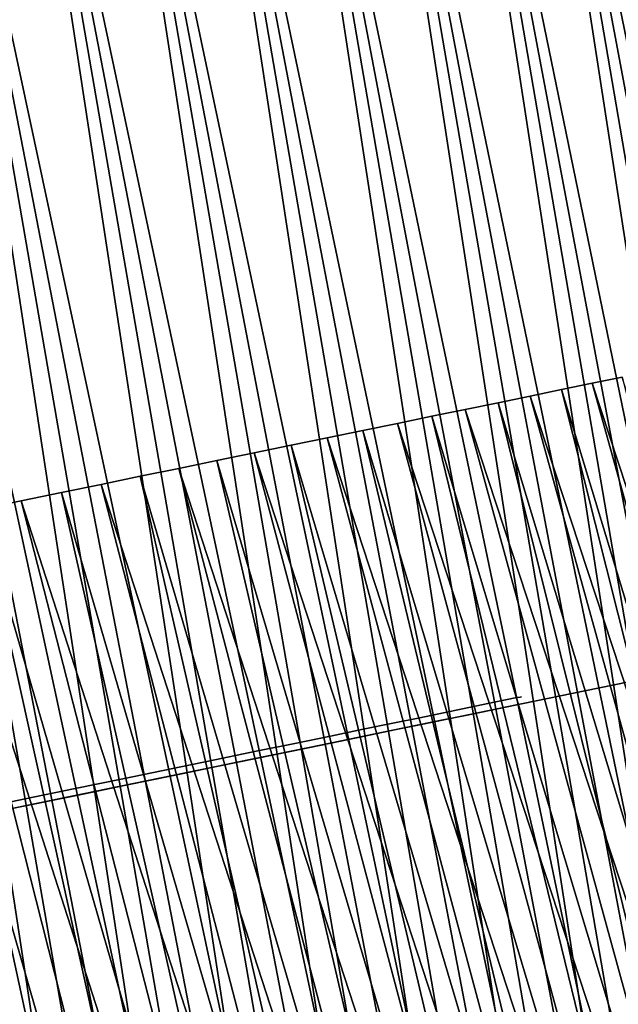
# Model space of a CAD drawing. Header units: millimetres. Extents: x 10 to 447, y 85 to 3287.
# Tile 462 of 548: x 422 to 431, y 3241 to 3255. Entities that reach past the tile are written whole.
import ezdxf

# ---------------------------------------------------------------- set-up
doc = ezdxf.new("R2010")
doc.units = ezdxf.units.MM
doc.header["$LTSCALE"] = 6.999206
for name, color, linetype in [('42', 7, 'CONTINUOUS'), ('45', 7, 'CONTINUOUS'), ('46', 7, 'CONTINUOUS'), ('47', 7, 'CONTINUOUS'), ('48', 7, 'CONTINUOUS'), ('55', 7, 'CONTINUOUS')]:
    doc.layers.add(name, color=color, linetype=linetype)

msp = doc.modelspace()

# ---------------------------------------------------------------- linework, layer by layer
at = {"layer": '42', "color": 250, "linetype": 'Continuous', "true_color": 0x2e2e2e}
for points in [[(431.414, 3245.44, -27.173), (430.563, 3245.265, -26.015), (431.414, 3245.44, -71.904), (431.414, 3245.44, -27.173)], [(431.414, 3245.44, -71.904), (430.563, 3245.265, -26.015), (430.563, 3245.265, -73.062), (431.414, 3245.44, -71.904)], [(430.563, 3245.265, -26.015), (429.67, 3245.082, -24.89), (430.563, 3245.265, -73.062), (430.563, 3245.265, -26.015)], [(430.563, 3245.265, -73.062), (429.67, 3245.082, -24.89), (429.67, 3245.082, -49.539), (430.563, 3245.265, -73.062)], [(429.67, 3245.082, -74.187), (430.563, 3245.265, -73.062), (429.67, 3245.082, -49.539), (429.67, 3245.082, -74.187)], [(429.67, 3245.082, -24.89), (428.736, 3244.889, -23.801), (429.647, 3245.077, -48.361), (429.67, 3245.082, -24.89)], [(428.736, 3244.889, -75.276), (429.67, 3245.082, -74.187), (428.838, 3244.91, -56.539), (428.736, 3244.889, -75.276)], [(429.647, 3245.077, -48.361), (428.736, 3244.889, -23.801), (429.577, 3245.063, -47.185), (429.647, 3245.077, -48.361)], [(429.577, 3245.063, -47.185), (428.736, 3244.889, -23.801), (429.461, 3245.039, -46.013), (429.577, 3245.063, -47.185)], [(429.461, 3245.039, -46.013), (428.736, 3244.889, -23.801), (429.299, 3245.005, -44.847), (429.461, 3245.039, -46.013)], [(429.299, 3245.005, -44.847), (428.736, 3244.889, -23.801), (429.091, 3244.963, -43.688), (429.299, 3245.005, -44.847)], [(429.091, 3244.963, -43.688), (428.736, 3244.889, -23.801), (428.838, 3244.91, -42.539), (429.091, 3244.963, -43.688)], [(428.838, 3244.91, -56.539), (429.67, 3245.082, -74.187), (429.091, 3244.963, -55.389), (428.838, 3244.91, -56.539)], [(429.091, 3244.963, -55.389), (429.67, 3245.082, -74.187), (429.299, 3245.005, -54.231), (429.091, 3244.963, -55.389)], [(429.299, 3245.005, -54.231), (429.67, 3245.082, -74.187), (429.461, 3245.039, -53.064), (429.299, 3245.005, -54.231)], [(429.461, 3245.039, -53.064), (429.67, 3245.082, -74.187), (429.577, 3245.063, -51.892), (429.461, 3245.039, -53.064)], [(429.577, 3245.063, -51.892), (429.67, 3245.082, -74.187), (429.647, 3245.077, -50.716), (429.577, 3245.063, -51.892)], [(429.67, 3245.082, -49.539), (429.67, 3245.082, -24.89), (429.647, 3245.077, -48.361), (429.67, 3245.082, -49.539)], [(429.647, 3245.077, -50.716), (429.67, 3245.082, -74.187), (429.67, 3245.082, -49.539), (429.647, 3245.077, -50.716)], [(428.736, 3244.889, -23.801), (427.762, 3244.689, -22.749), (428.539, 3244.849, -41.401), (428.736, 3244.889, -23.801)], [(427.762, 3244.689, -76.328), (428.736, 3244.889, -75.276), (427.809, 3244.699, -59.911), (427.762, 3244.689, -76.328)], [(428.539, 3244.849, -41.401), (427.762, 3244.689, -22.749), (428.196, 3244.778, -40.276), (428.539, 3244.849, -41.401)], [(427.809, 3244.699, -59.911), (428.736, 3244.889, -75.276), (428.196, 3244.778, -58.801), (427.809, 3244.699, -59.911)], [(428.196, 3244.778, -58.801), (428.736, 3244.889, -75.276), (428.539, 3244.849, -57.676), (428.196, 3244.778, -58.801)], [(428.838, 3244.91, -42.539), (428.736, 3244.889, -23.801), (428.539, 3244.849, -41.401), (428.838, 3244.91, -42.539)], [(428.539, 3244.849, -57.676), (428.736, 3244.889, -75.276), (428.838, 3244.91, -56.539), (428.539, 3244.849, -57.676)], [(427.762, 3244.689, -22.749), (426.75, 3244.481, -21.735), (427.378, 3244.61, -38.074), (427.762, 3244.689, -22.749)], [(426.75, 3244.481, -77.342), (427.762, 3244.689, -76.328), (426.904, 3244.513, -62.078), (426.75, 3244.481, -77.342)], [(426.904, 3244.513, -62.078), (427.762, 3244.689, -76.328), (427.378, 3244.61, -61.004), (426.904, 3244.513, -62.078)], [(427.809, 3244.699, -39.166), (427.762, 3244.689, -22.749), (427.378, 3244.61, -38.074), (427.809, 3244.699, -39.166)], [(427.378, 3244.61, -61.004), (427.762, 3244.689, -76.328), (427.809, 3244.699, -59.911), (427.378, 3244.61, -61.004)], [(428.196, 3244.778, -40.276), (427.762, 3244.689, -22.749), (427.809, 3244.699, -39.166), (428.196, 3244.778, -40.276)], [(427.378, 3244.61, -38.074), (426.75, 3244.481, -21.735), (426.904, 3244.513, -36.999), (427.378, 3244.61, -38.074)], [(426.75, 3244.481, -21.735), (425.701, 3244.265, -20.761), (426.389, 3244.407, -35.945), (426.75, 3244.481, -21.735)], [(425.701, 3244.265, -78.316), (426.75, 3244.481, -77.342), (425.832, 3244.292, -64.164), (425.701, 3244.265, -78.316)], [(426.389, 3244.407, -35.945), (425.701, 3244.265, -20.761), (425.832, 3244.292, -34.914), (426.389, 3244.407, -35.945)], [(425.832, 3244.292, -64.164), (426.75, 3244.481, -77.342), (426.389, 3244.407, -63.132), (425.832, 3244.292, -64.164)], [(426.904, 3244.513, -36.999), (426.75, 3244.481, -21.735), (426.389, 3244.407, -35.945), (426.904, 3244.513, -36.999)], [(426.389, 3244.407, -63.132), (426.75, 3244.481, -77.342), (426.904, 3244.513, -62.078), (426.389, 3244.407, -63.132)], [(425.701, 3244.265, -20.761), (424.616, 3244.042, -19.828), (425.235, 3244.169, -33.905), (425.701, 3244.265, -20.761)], [(424.616, 3244.042, -79.249), (425.701, 3244.265, -78.316), (425.235, 3244.169, -65.172), (424.616, 3244.042, -79.249)], [(425.832, 3244.292, -34.914), (425.701, 3244.265, -20.761), (425.235, 3244.169, -33.905), (425.832, 3244.292, -34.914)], [(425.235, 3244.169, -65.172), (425.701, 3244.265, -78.316), (425.832, 3244.292, -64.164), (425.235, 3244.169, -65.172)], [(425.235, 3244.169, -33.905), (424.616, 3244.042, -19.828), (424.599, 3244.039, -32.923), (425.235, 3244.169, -33.905)], [(424.599, 3244.039, -66.154), (424.616, 3244.042, -79.249), (425.235, 3244.169, -65.172), (424.599, 3244.039, -66.154)], [(424.616, 3244.042, -19.828), (423.498, 3243.812, -18.938), (424.599, 3244.039, -32.923), (424.616, 3244.042, -19.828)], [(423.498, 3243.812, -80.14), (424.616, 3244.042, -79.249), (423.924, 3243.9, -67.11), (423.498, 3243.812, -80.14)], [(424.599, 3244.039, -32.923), (423.498, 3243.812, -18.938), (423.924, 3243.9, -31.967), (424.599, 3244.039, -32.923)], [(423.924, 3243.9, -67.11), (424.616, 3244.042, -79.249), (424.599, 3244.039, -66.154), (423.924, 3243.9, -67.11)], [(423.924, 3243.9, -31.967), (423.498, 3243.812, -18.938), (423.213, 3243.753, -31.04), (423.924, 3243.9, -31.967)], [(423.213, 3243.753, -68.038), (423.498, 3243.812, -80.14), (423.924, 3243.9, -67.11), (423.213, 3243.753, -68.038)], [(423.498, 3243.812, -18.938), (422.348, 3243.576, -18.091), (423.213, 3243.753, -31.04), (423.498, 3243.812, -18.938)], [(422.348, 3243.576, -80.986), (423.498, 3243.812, -80.14), (422.465, 3243.6, -68.935), (422.348, 3243.576, -80.986)], [(423.213, 3243.753, -31.04), (422.348, 3243.576, -18.091), (422.465, 3243.6, -30.142), (423.213, 3243.753, -31.04)], [(422.465, 3243.6, -68.935), (423.498, 3243.812, -80.14), (423.213, 3243.753, -68.038), (422.465, 3243.6, -68.935)], [(422.465, 3243.6, -30.142), (422.348, 3243.576, -18.091), (421.683, 3243.439, -29.276), (422.465, 3243.6, -30.142)], [(421.683, 3243.439, -69.801), (422.348, 3243.576, -80.986), (422.465, 3243.6, -68.935), (421.683, 3243.439, -69.801)]]:
    msp.add_3dface(points, dxfattribs=at)
at = {"layer": '45', "color": 67, "linetype": 'Continuous', "true_color": 0x697045}
for points in [[(431.33, 3264.606, -78.04), (436.626, 3230.575, -78.159), (430.3, 3264.394, -79.278), (431.33, 3264.606, -78.04)], [(430.3, 3264.394, -79.278), (435.58, 3230.36, -79.35), (429.227, 3264.173, -80.478), (430.3, 3264.394, -79.278)], [(436.108, 3230.469, -78.759), (435.58, 3230.36, -79.35), (430.3, 3264.394, -79.278), (436.108, 3230.469, -78.759)], [(436.626, 3230.575, -78.159), (436.108, 3230.469, -78.759), (430.3, 3264.394, -79.278), (436.626, 3230.575, -78.159)], [(429.227, 3264.173, -80.478), (434.493, 3230.136, -80.501), (428.112, 3263.944, -81.637), (429.227, 3264.173, -80.478)], [(435.042, 3230.249, -79.931), (434.493, 3230.136, -80.501), (429.227, 3264.173, -80.478), (435.042, 3230.249, -79.931)], [(435.58, 3230.36, -79.35), (435.042, 3230.249, -79.931), (429.227, 3264.173, -80.478), (435.58, 3230.36, -79.35)], [(428.112, 3263.944, -81.637), (433.365, 3229.904, -81.611), (426.957, 3263.706, -82.754), (428.112, 3263.944, -81.637)], [(433.934, 3230.021, -81.062), (433.365, 3229.904, -81.611), (428.112, 3263.944, -81.637), (433.934, 3230.021, -81.062)], [(434.493, 3230.136, -80.501), (433.934, 3230.021, -81.062), (428.112, 3263.944, -81.637), (434.493, 3230.136, -80.501)], [(426.957, 3263.706, -82.754), (432.198, 3229.664, -82.679), (425.763, 3263.461, -83.828), (426.957, 3263.706, -82.754)], [(432.786, 3229.785, -82.151), (432.198, 3229.664, -82.679), (426.957, 3263.706, -82.754), (432.786, 3229.785, -82.151)], [(433.365, 3229.904, -81.611), (432.786, 3229.785, -82.151), (426.957, 3263.706, -82.754), (433.365, 3229.904, -81.611)], [(425.763, 3263.461, -83.828), (430.994, 3229.417, -83.702), (424.532, 3263.208, -84.857), (425.763, 3263.461, -83.828)], [(431.601, 3229.541, -83.196), (430.994, 3229.417, -83.702), (425.763, 3263.461, -83.828), (431.601, 3229.541, -83.196)], [(432.198, 3229.664, -82.679), (431.601, 3229.541, -83.196), (425.763, 3263.461, -83.828), (432.198, 3229.664, -82.679)], [(424.532, 3263.208, -84.857), (429.754, 3229.162, -84.68), (423.265, 3262.947, -85.84), (424.532, 3263.208, -84.857)], [(430.378, 3229.29, -84.197), (429.754, 3229.162, -84.68), (424.532, 3263.208, -84.857), (430.378, 3229.29, -84.197)], [(430.994, 3229.417, -83.702), (430.378, 3229.29, -84.197), (424.532, 3263.208, -84.857), (430.994, 3229.417, -83.702)], [(423.265, 3262.947, -85.84), (428.48, 3228.9, -85.61), (421.964, 3262.679, -86.776), (423.265, 3262.947, -85.84)], [(429.121, 3229.031, -85.151), (428.48, 3228.9, -85.61), (423.265, 3262.947, -85.84), (429.121, 3229.031, -85.151)], [(429.754, 3229.162, -84.68), (429.121, 3229.031, -85.151), (423.265, 3262.947, -85.84), (429.754, 3229.162, -84.68)], [(421.964, 3262.679, -86.776), (427.173, 3228.631, -86.493), (420.631, 3262.405, -87.663), (421.964, 3262.679, -86.776)], [(427.83, 3228.766, -86.058), (427.173, 3228.631, -86.493), (421.964, 3262.679, -86.776), (427.83, 3228.766, -86.058)], [(428.48, 3228.9, -85.61), (427.83, 3228.766, -86.058), (421.964, 3262.679, -86.776), (428.48, 3228.9, -85.61)], [(420.631, 3262.405, -87.663), (425.836, 3228.356, -87.326), (419.268, 3262.125, -88.5), (420.631, 3262.405, -87.663)], [(426.508, 3228.494, -86.916), (425.836, 3228.356, -87.326), (420.631, 3262.405, -87.663), (426.508, 3228.494, -86.916)], [(427.173, 3228.631, -86.493), (426.508, 3228.494, -86.916), (420.631, 3262.405, -87.663), (427.173, 3228.631, -86.493)], [(419.268, 3262.125, -88.5), (424.47, 3228.075, -88.109), (417.876, 3261.839, -89.287), (419.268, 3262.125, -88.5)], [(425.156, 3228.216, -87.724), (424.47, 3228.075, -88.109), (419.268, 3262.125, -88.5), (425.156, 3228.216, -87.724)], [(425.836, 3228.356, -87.326), (425.156, 3228.216, -87.724), (419.268, 3262.125, -88.5), (425.836, 3228.356, -87.326)], [(417.876, 3261.839, -89.287), (423.076, 3227.788, -88.84), (416.457, 3261.547, -90.022), (417.876, 3261.839, -89.287)], [(423.776, 3227.932, -88.481), (423.076, 3227.788, -88.84), (417.876, 3261.839, -89.287), (423.776, 3227.932, -88.481)], [(424.47, 3228.075, -88.109), (423.776, 3227.932, -88.481), (417.876, 3261.839, -89.287), (424.47, 3228.075, -88.109)], [(423.076, 3227.788, -88.84), (422.37, 3227.643, -89.186), (416.457, 3261.547, -90.022), (423.076, 3227.788, -88.84)]]:
    msp.add_3dface(points, dxfattribs=at)
at = {"layer": '46', "color": 67, "linetype": 'Continuous', "true_color": 0x697045}
for points in [[(430.3, 3264.394, -19.799), (437.132, 3230.679, -21.529), (431.33, 3264.606, -21.037), (430.3, 3264.394, -19.799)], [(429.227, 3264.173, -18.6), (436.108, 3230.469, -20.318), (430.3, 3264.394, -19.799), (429.227, 3264.173, -18.6)], [(436.626, 3230.575, -20.919), (437.132, 3230.679, -21.529), (430.3, 3264.394, -19.799), (436.626, 3230.575, -20.919)], [(436.108, 3230.469, -20.318), (436.626, 3230.575, -20.919), (430.3, 3264.394, -19.799), (436.108, 3230.469, -20.318)], [(428.112, 3263.944, -17.441), (435.042, 3230.249, -19.147), (429.227, 3264.173, -18.6), (428.112, 3263.944, -17.441)], [(435.58, 3230.36, -19.727), (436.108, 3230.469, -20.318), (429.227, 3264.173, -18.6), (435.58, 3230.36, -19.727)], [(435.042, 3230.249, -19.147), (435.58, 3230.36, -19.727), (429.227, 3264.173, -18.6), (435.042, 3230.249, -19.147)], [(426.957, 3263.706, -16.323), (433.934, 3230.021, -18.016), (428.112, 3263.944, -17.441), (426.957, 3263.706, -16.323)], [(434.493, 3230.136, -18.576), (435.042, 3230.249, -19.147), (428.112, 3263.944, -17.441), (434.493, 3230.136, -18.576)], [(433.934, 3230.021, -18.016), (434.493, 3230.136, -18.576), (428.112, 3263.944, -17.441), (433.934, 3230.021, -18.016)], [(425.763, 3263.461, -15.25), (432.786, 3229.785, -16.927), (426.957, 3263.706, -16.323), (425.763, 3263.461, -15.25)], [(433.365, 3229.904, -17.466), (433.934, 3230.021, -18.016), (426.957, 3263.706, -16.323), (433.365, 3229.904, -17.466)], [(432.786, 3229.785, -16.927), (433.365, 3229.904, -17.466), (426.957, 3263.706, -16.323), (432.786, 3229.785, -16.927)], [(424.532, 3263.208, -14.22), (431.601, 3229.541, -15.881), (425.763, 3263.461, -15.25), (424.532, 3263.208, -14.22)], [(432.198, 3229.664, -16.398), (432.786, 3229.785, -16.927), (425.763, 3263.461, -15.25), (432.198, 3229.664, -16.398)], [(431.601, 3229.541, -15.881), (432.198, 3229.664, -16.398), (425.763, 3263.461, -15.25), (431.601, 3229.541, -15.881)], [(423.265, 3262.947, -13.237), (430.378, 3229.29, -14.881), (424.532, 3263.208, -14.22), (423.265, 3262.947, -13.237)], [(430.994, 3229.417, -15.375), (431.601, 3229.541, -15.881), (424.532, 3263.208, -14.22), (430.994, 3229.417, -15.375)], [(430.378, 3229.29, -14.881), (430.994, 3229.417, -15.375), (424.532, 3263.208, -14.22), (430.378, 3229.29, -14.881)], [(421.964, 3262.679, -12.302), (429.121, 3229.031, -13.926), (423.265, 3262.947, -13.237), (421.964, 3262.679, -12.302)], [(429.754, 3229.162, -14.398), (430.378, 3229.29, -14.881), (423.265, 3262.947, -13.237), (429.754, 3229.162, -14.398)], [(429.121, 3229.031, -13.926), (429.754, 3229.162, -14.398), (423.265, 3262.947, -13.237), (429.121, 3229.031, -13.926)], [(420.631, 3262.405, -11.414), (427.83, 3228.766, -13.02), (421.964, 3262.679, -12.302), (420.631, 3262.405, -11.414)], [(428.48, 3228.9, -13.467), (429.121, 3229.031, -13.926), (421.964, 3262.679, -12.302), (428.48, 3228.9, -13.467)], [(427.83, 3228.766, -13.02), (428.48, 3228.9, -13.467), (421.964, 3262.679, -12.302), (427.83, 3228.766, -13.02)], [(419.268, 3262.125, -10.577), (426.508, 3228.494, -12.162), (420.631, 3262.405, -11.414), (419.268, 3262.125, -10.577)], [(427.173, 3228.631, -12.584), (427.83, 3228.766, -13.02), (420.631, 3262.405, -11.414), (427.173, 3228.631, -12.584)], [(426.508, 3228.494, -12.162), (427.173, 3228.631, -12.584), (420.631, 3262.405, -11.414), (426.508, 3228.494, -12.162)], [(417.876, 3261.839, -9.79), (425.156, 3228.216, -11.353), (419.268, 3262.125, -10.577), (417.876, 3261.839, -9.79)], [(425.836, 3228.356, -11.751), (426.508, 3228.494, -12.162), (419.268, 3262.125, -10.577), (425.836, 3228.356, -11.751)], [(425.156, 3228.216, -11.353), (425.836, 3228.356, -11.751), (419.268, 3262.125, -10.577), (425.156, 3228.216, -11.353)], [(416.457, 3261.547, -9.055), (423.776, 3227.932, -10.596), (417.876, 3261.839, -9.79), (416.457, 3261.547, -9.055)], [(424.47, 3228.075, -10.968), (425.156, 3228.216, -11.353), (417.876, 3261.839, -9.79), (424.47, 3228.075, -10.968)], [(423.776, 3227.932, -10.596), (424.47, 3228.075, -10.968), (417.876, 3261.839, -9.79), (423.776, 3227.932, -10.596)], [(423.076, 3227.788, -10.237), (423.776, 3227.932, -10.596), (416.457, 3261.547, -9.055), (423.076, 3227.788, -10.237)], [(422.37, 3227.643, -9.891), (423.076, 3227.788, -10.237), (416.457, 3261.547, -9.055), (422.37, 3227.643, -9.891)]]:
    msp.add_3dface(points, dxfattribs=at)
at = {"layer": '47', "color": 67, "linetype": 'Continuous', "true_color": 0x697045}
for points in [[(430.227, 3249.618, -74.028), (436.055, 3230.436, -75.079), (430.67, 3249.709, -73.45), (430.227, 3249.618, -74.028)], [(430.67, 3249.709, -73.45), (436.957, 3230.622, -73.859), (431.103, 3249.798, -72.863), (430.67, 3249.709, -73.45)], [(436.055, 3230.436, -75.079), (436.957, 3230.622, -73.859), (430.67, 3249.709, -73.45), (436.055, 3230.436, -75.079)], [(429.309, 3249.429, -75.159), (435.108, 3230.242, -76.265), (429.773, 3249.525, -74.598), (429.309, 3249.429, -75.159)], [(429.773, 3249.525, -74.598), (436.055, 3230.436, -75.079), (430.227, 3249.618, -74.028), (429.773, 3249.525, -74.598)], [(435.108, 3230.242, -76.265), (436.055, 3230.436, -75.079), (429.773, 3249.525, -74.598), (435.108, 3230.242, -76.265)], [(428.834, 3249.332, -75.711), (435.108, 3230.242, -76.265), (429.309, 3249.429, -75.159), (428.834, 3249.332, -75.711)], [(427.856, 3249.13, -76.788), (434.12, 3230.038, -77.414), (428.35, 3249.232, -76.255), (427.856, 3249.13, -76.788)], [(428.35, 3249.232, -76.255), (434.12, 3230.038, -77.414), (428.834, 3249.332, -75.711), (428.35, 3249.232, -76.255)], [(434.12, 3230.038, -77.414), (435.108, 3230.242, -76.265), (428.834, 3249.332, -75.711), (434.12, 3230.038, -77.414)], [(427.352, 3249.027, -77.312), (433.091, 3229.827, -78.525), (427.856, 3249.13, -76.788), (427.352, 3249.027, -77.312)], [(433.091, 3229.827, -78.525), (434.12, 3230.038, -77.414), (427.856, 3249.13, -76.788), (433.091, 3229.827, -78.525)], [(426.838, 3248.921, -77.827), (433.091, 3229.827, -78.525), (427.352, 3249.027, -77.312), (426.838, 3248.921, -77.827)], [(425.784, 3248.704, -78.826), (432.022, 3229.607, -79.596), (426.316, 3248.814, -78.332), (425.784, 3248.704, -78.826)], [(426.316, 3248.814, -78.332), (432.022, 3229.607, -79.596), (426.838, 3248.921, -77.827), (426.316, 3248.814, -78.332)], [(432.022, 3229.607, -79.596), (433.091, 3229.827, -78.525), (426.838, 3248.921, -77.827), (432.022, 3229.607, -79.596)], [(425.243, 3248.593, -79.31), (430.915, 3229.379, -80.626), (425.784, 3248.704, -78.826), (425.243, 3248.593, -79.31)], [(430.915, 3229.379, -80.626), (432.022, 3229.607, -79.596), (425.784, 3248.704, -78.826), (430.915, 3229.379, -80.626)], [(424.693, 3248.48, -79.784), (430.915, 3229.379, -80.626), (425.243, 3248.593, -79.31), (424.693, 3248.48, -79.784)], [(424.135, 3248.365, -80.248), (429.771, 3229.144, -81.614), (424.693, 3248.48, -79.784), (424.135, 3248.365, -80.248)], [(429.771, 3229.144, -81.614), (430.915, 3229.379, -80.626), (424.693, 3248.48, -79.784), (429.771, 3229.144, -81.614)], [(422.993, 3248.13, -81.142), (428.593, 3228.901, -82.558), (423.568, 3248.249, -80.7), (422.993, 3248.13, -81.142)], [(423.568, 3248.249, -80.7), (429.771, 3229.144, -81.614), (424.135, 3248.365, -80.248), (423.568, 3248.249, -80.7)], [(428.593, 3228.901, -82.558), (429.771, 3229.144, -81.614), (423.568, 3248.249, -80.7), (428.593, 3228.901, -82.558)], [(422.411, 3248.01, -81.572), (428.593, 3228.901, -82.558), (422.993, 3248.13, -81.142), (422.411, 3248.01, -81.572)], [(421.82, 3247.889, -81.992), (427.381, 3228.652, -83.456), (422.411, 3248.01, -81.572), (421.82, 3247.889, -81.992)], [(427.381, 3228.652, -83.456), (428.593, 3228.901, -82.558), (422.411, 3248.01, -81.572), (427.381, 3228.652, -83.456)], [(421.222, 3247.766, -82.4), (427.381, 3228.652, -83.456), (421.82, 3247.889, -81.992), (421.222, 3247.766, -82.4)], [(420.616, 3247.641, -82.796), (426.138, 3228.396, -84.309), (421.222, 3247.766, -82.4), (420.616, 3247.641, -82.796)], [(426.138, 3228.396, -84.309), (427.381, 3228.652, -83.456), (421.222, 3247.766, -82.4), (426.138, 3228.396, -84.309)], [(420.003, 3247.515, -83.181), (426.138, 3228.396, -84.309), (420.616, 3247.641, -82.796), (420.003, 3247.515, -83.181)], [(418.757, 3247.259, -83.916), (424.864, 3228.135, -85.114), (419.384, 3247.388, -83.555), (418.757, 3247.259, -83.916)], [(419.384, 3247.388, -83.555), (424.864, 3228.135, -85.114), (420.003, 3247.515, -83.181), (419.384, 3247.388, -83.555)], [(424.864, 3228.135, -85.114), (426.138, 3228.396, -84.309), (420.003, 3247.515, -83.181), (424.864, 3228.135, -85.114)], [(418.125, 3247.129, -84.265), (423.562, 3227.867, -85.87), (418.757, 3247.259, -83.916), (418.125, 3247.129, -84.265)], [(423.562, 3227.867, -85.87), (424.864, 3228.135, -85.114), (418.757, 3247.259, -83.916), (423.562, 3227.867, -85.87)], [(417.485, 3246.997, -84.602), (423.562, 3227.867, -85.87), (418.125, 3247.129, -84.265), (417.485, 3246.997, -84.602)], [(422.234, 3227.594, -86.577), (423.562, 3227.867, -85.87), (417.485, 3246.997, -84.602), (422.234, 3227.594, -86.577)]]:
    msp.add_3dface(points, dxfattribs=at)
at = {"layer": '48', "color": 67, "linetype": 'Continuous', "true_color": 0x697045}
for points in [[(430.67, 3249.709, -25.627), (436.055, 3230.436, -23.998), (430.227, 3249.618, -25.049), (430.67, 3249.709, -25.627)], [(431.103, 3249.798, -26.214), (436.055, 3230.436, -23.998), (430.67, 3249.709, -25.627), (431.103, 3249.798, -26.214)], [(429.773, 3249.525, -24.479), (435.108, 3230.242, -22.812), (429.309, 3249.429, -23.918), (429.773, 3249.525, -24.479)], [(430.227, 3249.618, -25.049), (435.108, 3230.242, -22.812), (429.773, 3249.525, -24.479), (430.227, 3249.618, -25.049)], [(436.055, 3230.436, -23.998), (435.108, 3230.242, -22.812), (430.227, 3249.618, -25.049), (436.055, 3230.436, -23.998)], [(429.309, 3249.429, -23.918), (434.12, 3230.038, -21.663), (428.834, 3249.332, -23.366), (429.309, 3249.429, -23.918)], [(435.108, 3230.242, -22.812), (434.12, 3230.038, -21.663), (429.309, 3249.429, -23.918), (435.108, 3230.242, -22.812)], [(428.35, 3249.232, -22.823), (433.091, 3229.827, -20.553), (427.856, 3249.13, -22.289), (428.35, 3249.232, -22.823)], [(428.834, 3249.332, -23.366), (434.12, 3230.038, -21.663), (428.35, 3249.232, -22.823), (428.834, 3249.332, -23.366)], [(434.12, 3230.038, -21.663), (433.091, 3229.827, -20.553), (428.35, 3249.232, -22.823), (434.12, 3230.038, -21.663)], [(427.856, 3249.13, -22.289), (433.091, 3229.827, -20.553), (427.352, 3249.027, -21.765), (427.856, 3249.13, -22.289)], [(427.352, 3249.027, -21.765), (432.022, 3229.607, -19.481), (426.838, 3248.921, -21.25), (427.352, 3249.027, -21.765)], [(433.091, 3229.827, -20.553), (432.022, 3229.607, -19.481), (427.352, 3249.027, -21.765), (433.091, 3229.827, -20.553)], [(426.316, 3248.814, -20.746), (430.915, 3229.379, -18.451), (425.784, 3248.704, -20.251), (426.316, 3248.814, -20.746)], [(426.838, 3248.921, -21.25), (432.022, 3229.607, -19.481), (426.316, 3248.814, -20.746), (426.838, 3248.921, -21.25)], [(432.022, 3229.607, -19.481), (430.915, 3229.379, -18.451), (426.316, 3248.814, -20.746), (432.022, 3229.607, -19.481)], [(425.784, 3248.704, -20.251), (430.915, 3229.379, -18.451), (425.243, 3248.593, -19.767), (425.784, 3248.704, -20.251)], [(425.243, 3248.593, -19.767), (429.771, 3229.144, -17.463), (424.693, 3248.48, -19.293), (425.243, 3248.593, -19.767)], [(430.915, 3229.379, -18.451), (429.771, 3229.144, -17.463), (425.243, 3248.593, -19.767), (430.915, 3229.379, -18.451)], [(424.693, 3248.48, -19.293), (429.771, 3229.144, -17.463), (424.135, 3248.365, -18.83), (424.693, 3248.48, -19.293)], [(423.568, 3248.249, -18.377), (428.593, 3228.901, -16.519), (422.993, 3248.13, -17.935), (423.568, 3248.249, -18.377)], [(424.135, 3248.365, -18.83), (428.593, 3228.901, -16.519), (423.568, 3248.249, -18.377), (424.135, 3248.365, -18.83)], [(429.771, 3229.144, -17.463), (428.593, 3228.901, -16.519), (424.135, 3248.365, -18.83), (429.771, 3229.144, -17.463)], [(422.993, 3248.13, -17.935), (427.381, 3228.652, -15.621), (422.411, 3248.01, -17.505), (422.993, 3248.13, -17.935)], [(428.593, 3228.901, -16.519), (427.381, 3228.652, -15.621), (422.993, 3248.13, -17.935), (428.593, 3228.901, -16.519)], [(422.411, 3248.01, -17.505), (427.381, 3228.652, -15.621), (421.82, 3247.889, -17.085), (422.411, 3248.01, -17.505)], [(421.82, 3247.889, -17.085), (426.138, 3228.396, -14.768), (421.222, 3247.766, -16.677), (421.82, 3247.889, -17.085)], [(427.381, 3228.652, -15.621), (426.138, 3228.396, -14.768), (421.82, 3247.889, -17.085), (427.381, 3228.652, -15.621)], [(421.222, 3247.766, -16.677), (426.138, 3228.396, -14.768), (420.616, 3247.641, -16.281), (421.222, 3247.766, -16.677)], [(420.616, 3247.641, -16.281), (424.864, 3228.135, -13.963), (420.003, 3247.515, -15.896), (420.616, 3247.641, -16.281)], [(426.138, 3228.396, -14.768), (424.864, 3228.135, -13.963), (420.616, 3247.641, -16.281), (426.138, 3228.396, -14.768)], [(419.384, 3247.388, -15.523), (423.562, 3227.867, -13.207), (418.757, 3247.259, -15.161), (419.384, 3247.388, -15.523)], [(420.003, 3247.515, -15.896), (424.864, 3228.135, -13.963), (419.384, 3247.388, -15.523), (420.003, 3247.515, -15.896)], [(424.864, 3228.135, -13.963), (423.562, 3227.867, -13.207), (419.384, 3247.388, -15.523), (424.864, 3228.135, -13.963)], [(418.757, 3247.259, -15.161), (423.562, 3227.867, -13.207), (418.125, 3247.129, -14.812), (418.757, 3247.259, -15.161)], [(423.562, 3227.867, -13.207), (422.234, 3227.594, -12.5), (418.125, 3247.129, -14.812), (423.562, 3227.867, -13.207)]]:
    msp.add_3dface(points, dxfattribs=at)
at = {"layer": '55', "linetype": 'Continuous'}
for points in [[(429.279, 3245.103, -44.847), (429.071, 3245.061, -43.688), (429.279, 3245.103, -54.231), (429.279, 3245.103, -44.847)], [(429.279, 3245.103, -54.231), (429.071, 3245.061, -43.688), (429.071, 3245.061, -55.389), (429.279, 3245.103, -54.231)], [(429.441, 3245.137, -46.013), (429.279, 3245.103, -44.847), (429.441, 3245.137, -53.064), (429.441, 3245.137, -46.013)], [(429.441, 3245.137, -53.064), (429.279, 3245.103, -44.847), (429.279, 3245.103, -54.231), (429.441, 3245.137, -53.064)], [(429.557, 3245.161, -47.185), (429.441, 3245.137, -46.013), (429.557, 3245.161, -51.892), (429.557, 3245.161, -47.185)], [(429.557, 3245.161, -51.892), (429.441, 3245.137, -46.013), (429.441, 3245.137, -53.064), (429.557, 3245.161, -51.892)], [(429.627, 3245.175, -48.361), (429.557, 3245.161, -47.185), (429.627, 3245.175, -50.716), (429.627, 3245.175, -48.361)], [(429.627, 3245.175, -50.716), (429.557, 3245.161, -47.185), (429.557, 3245.161, -51.892), (429.627, 3245.175, -50.716)], [(429.65, 3245.18, -49.539), (429.627, 3245.175, -48.361), (429.627, 3245.175, -50.716), (429.65, 3245.18, -49.539)], [(428.818, 3245.008, -42.539), (428.519, 3244.947, -41.401), (428.818, 3245.008, -56.539), (428.818, 3245.008, -42.539)], [(428.818, 3245.008, -56.539), (428.519, 3244.947, -41.401), (428.519, 3244.947, -57.676), (428.818, 3245.008, -56.539)], [(429.071, 3245.061, -43.688), (428.818, 3245.008, -42.539), (429.071, 3245.061, -55.389), (429.071, 3245.061, -43.688)], [(429.071, 3245.061, -55.389), (428.818, 3245.008, -42.539), (428.818, 3245.008, -56.539), (429.071, 3245.061, -55.389)], [(428.176, 3244.876, -40.276), (427.788, 3244.797, -39.166), (428.176, 3244.876, -58.801), (428.176, 3244.876, -40.276)], [(428.176, 3244.876, -58.801), (427.788, 3244.797, -39.166), (427.788, 3244.797, -59.911), (428.176, 3244.876, -58.801)], [(428.519, 3244.947, -41.401), (428.176, 3244.876, -40.276), (428.519, 3244.947, -57.676), (428.519, 3244.947, -41.401)], [(428.519, 3244.947, -57.676), (428.176, 3244.876, -40.276), (428.176, 3244.876, -58.801), (428.519, 3244.947, -57.676)], [(427.358, 3244.708, -38.074), (426.884, 3244.611, -36.999), (427.358, 3244.708, -61.004), (427.358, 3244.708, -38.074)], [(427.358, 3244.708, -61.004), (426.884, 3244.611, -36.999), (426.884, 3244.611, -62.078), (427.358, 3244.708, -61.004)], [(427.788, 3244.797, -39.166), (427.358, 3244.708, -38.074), (427.788, 3244.797, -59.911), (427.788, 3244.797, -39.166)], [(427.788, 3244.797, -59.911), (427.358, 3244.708, -38.074), (427.358, 3244.708, -61.004), (427.788, 3244.797, -59.911)], [(426.884, 3244.611, -36.999), (426.368, 3244.505, -35.945), (426.884, 3244.611, -62.078), (426.884, 3244.611, -36.999)], [(426.884, 3244.611, -62.078), (426.368, 3244.505, -35.945), (426.368, 3244.505, -63.132), (426.884, 3244.611, -62.078)], [(426.368, 3244.505, -35.945), (425.812, 3244.39, -34.914), (426.368, 3244.505, -63.132), (426.368, 3244.505, -35.945)], [(426.368, 3244.505, -63.132), (425.812, 3244.39, -34.914), (425.812, 3244.39, -64.164), (426.368, 3244.505, -63.132)], [(425.215, 3244.267, -33.905), (424.579, 3244.136, -32.923), (425.215, 3244.267, -65.172), (425.215, 3244.267, -33.905)], [(425.215, 3244.267, -65.172), (424.579, 3244.136, -32.923), (424.579, 3244.136, -66.154), (425.215, 3244.267, -65.172)], [(425.812, 3244.39, -34.914), (425.215, 3244.267, -33.905), (425.812, 3244.39, -64.164), (425.812, 3244.39, -34.914)], [(425.812, 3244.39, -64.164), (425.215, 3244.267, -33.905), (425.215, 3244.267, -65.172), (425.812, 3244.39, -64.164)], [(424.579, 3244.136, -32.923), (423.904, 3243.998, -31.967), (424.579, 3244.136, -66.154), (424.579, 3244.136, -32.923)], [(424.579, 3244.136, -66.154), (423.904, 3243.998, -31.967), (423.904, 3243.998, -67.11), (424.579, 3244.136, -66.154)], [(423.904, 3243.998, -31.967), (423.193, 3243.851, -31.04), (423.904, 3243.998, -67.11), (423.904, 3243.998, -31.967)], [(423.904, 3243.998, -67.11), (423.193, 3243.851, -31.04), (423.193, 3243.851, -68.038), (423.904, 3243.998, -67.11)], [(423.193, 3243.851, -31.04), (422.445, 3243.698, -30.142), (423.193, 3243.851, -68.038), (423.193, 3243.851, -31.04)], [(423.193, 3243.851, -68.038), (422.445, 3243.698, -30.142), (422.445, 3243.698, -68.935), (423.193, 3243.851, -68.038)], [(422.445, 3243.698, -30.142), (421.663, 3243.537, -29.276), (422.445, 3243.698, -68.935), (422.445, 3243.698, -30.142)], [(422.445, 3243.698, -68.935), (421.663, 3243.537, -29.276), (421.663, 3243.537, -69.801), (422.445, 3243.698, -68.935)]]:
    msp.add_3dface(points, dxfattribs=at)

doc.saveas('drawing.dxf')
